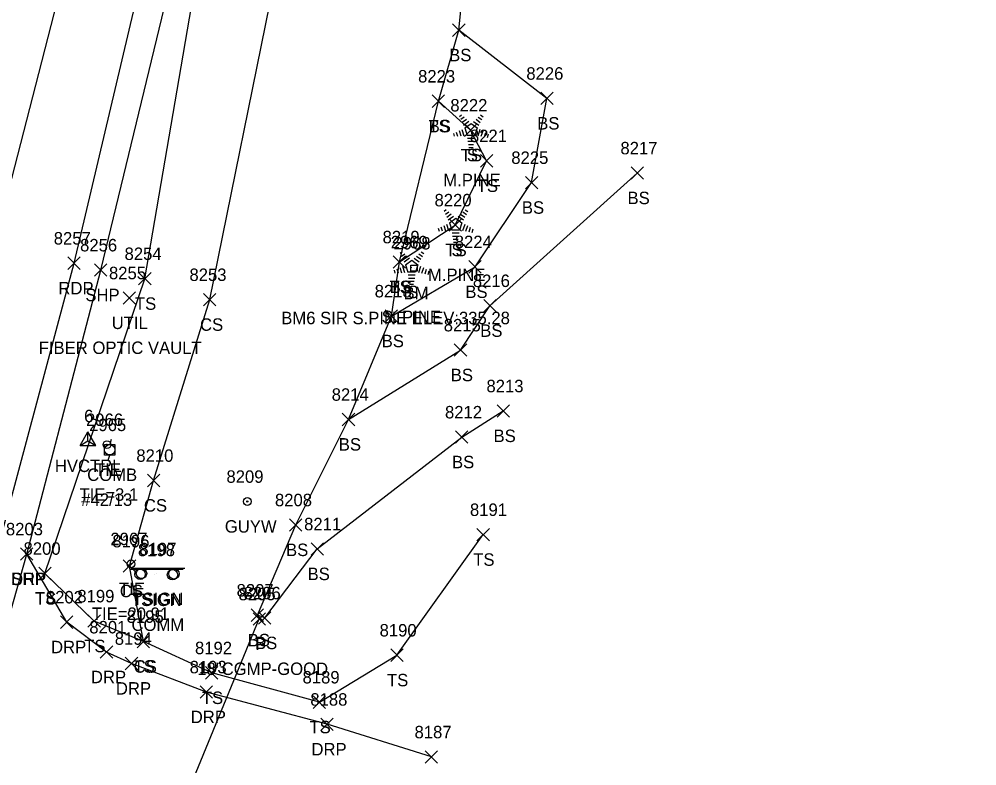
# Model space of a CAD drawing. Extents: x 1462089 to 1464015, y 730534 to 736144.
# Drawn here: x 1463139 to 1463292.8, y 733027.8 to 733147.7 of the extents above; entities that cross this region are included whole.
import ezdxf

# ---------------------------------------------------------------- set-up
doc = ezdxf.new("R2010")
doc.units = 0
for name, color, linetype in [('C_A', 7, 'Continuous'), ('C_C', 7, 'Continuous'), ('C_I', 7, 'Continuous'), ('CBP', 7, 'Continuous'), ('CPBM', 7, 'Continuous'), ('CPSM', 7, 'Continuous'), ('D_A', 7, 'Continuous'), ('D_C', 7, 'Continuous'), ('D_I', 7, 'Continuous'), ('D_TIC', 7, 'Continuous'), ('DCP', 7, 'Continuous'), ('L_A', 7, 'Continuous'), ('L_C', 7, 'Continuous'), ('L_I', 7, 'Continuous'), ('L_TIC', 7, 'Continuous'), ('LELB', 7, 'Continuous'), ('LTC', 7, 'Continuous'), ('P_A', 7, 'Continuous'), ('P_I', 7, 'Continuous'), ('P_TIC', 7, 'Continuous'), ('PET', 7, 'Continuous'), ('PRC', 7, 'Continuous'), ('PSP', 7, 'Continuous'), ('R_A', 7, 'Continuous'), ('R_I', 7, 'Continuous'), ('R_TIC', 7, 'Continuous'), ('RDP', 7, 'Continuous'), ('S_A', 7, 'Continuous'), ('S_C', 7, 'Continuous'), ('S_I', 7, 'Continuous'), ('SSGN', 7, 'Continuous'), ('U_A', 7, 'Continuous'), ('U_C', 7, 'Continuous'), ('U_I', 7, 'Continuous'), ('UDEFAULT', 7, 'Continuous'), ('UP', 7, 'Continuous'), ('UPGW', 7, 'Continuous')]:
    doc.layers.add(name, color=color, linetype=linetype)

msp = doc.modelspace()

# ---------------------------------------------------------------- linework, layer by layer
at = {"layer": 'CBP'}
for centre, radius in [((1463153.14, 733079.39), 0.625), ((1463153.14, 733079.39), 0.0833), ((1463157, 733060.26), 0.625), ((1463157, 733060.26), 0.0833)]:
    msp.add_circle(centre, radius, dxfattribs=at)
at = {"layer": 'CPBM'}
for p, q in [((1463201.95, 733107.22), (1463201.95, 733108.22)), ((1463201.95, 733108.22), (1463202.95, 733108.22)), ((1463202.46, 733107.73), (1463202.46, 733107.73)), ((1463202.46, 733107.73), (1463202.46, 733107.73)), ((1463202.95, 733108.22), (1463202.95, 733107.22)), ((1463202.95, 733107.22), (1463201.95, 733107.22))]:
    msp.add_line(p, q, dxfattribs=at)
at = {"layer": 'CPSM'}
for p, q in [((1463148.84, 733079.28), (1463150.09, 733081.44)), ((1463148.84, 733079.28), (1463150.09, 733080)), ((1463151.34, 733079.28), (1463150.09, 733081.44)), ((1463150.09, 733080), (1463150.09, 733081.44)), ((1463150.09, 733080), (1463150.09, 733080)), ((1463150.09, 733080), (1463151.34, 733079.28)), ((1463148.84, 733079.28), (1463151.34, 733079.28))]:
    msp.add_line(p, q, dxfattribs=at)
at = {"layer": 'D_TIC'}
for points in [[(1463176.61, 733050.42), (1463178.61, 733052.42)], [(1463178.61, 733050.42), (1463176.61, 733052.42)]]:
    msp.add_lwpolyline(points, dxfattribs=at)
at = {"layer": 'DCP'}
msp.add_lwpolyline([(1463158.45, 733004.91), (1463177.61, 733051.42)], dxfattribs=at)
at = {"layer": 'L_TIC'}
for points in [[(1463208.64, 733144.94), (1463210.64, 733146.94)], [(1463210.64, 733144.94), (1463208.64, 733146.94)], [(1463208.64, 733144.94), (1463210.64, 733146.94)], [(1463210.64, 733144.94), (1463208.64, 733146.94)], [(1463205.36, 733133.53), (1463207.36, 733135.53)], [(1463207.36, 733133.53), (1463205.36, 733135.53)], [(1463205.36, 733133.53), (1463207.36, 733135.53)], [(1463207.36, 733133.53), (1463205.36, 733135.53)], [(1463222.79, 733133.98), (1463224.79, 733135.98)], [(1463224.79, 733133.98), (1463222.79, 733135.98)], [(1463210.54, 733128.88), (1463212.54, 733130.88)], [(1463212.54, 733128.88), (1463210.54, 733130.88)], [(1463213.11, 733123.96), (1463215.11, 733125.96)], [(1463215.11, 733123.96), (1463213.11, 733125.96)], [(1463237.29, 733122), (1463239.29, 733124)], [(1463239.29, 733122), (1463237.29, 733124)], [(1463220.33, 733120.46), (1463222.33, 733122.46)], [(1463222.33, 733120.46), (1463220.33, 733122.46)], [(1463208.08, 733113.65), (1463210.08, 733115.65)], [(1463210.08, 733113.65), (1463208.08, 733115.65)], [(1463199.1, 733107.72), (1463201.1, 733109.72)], [(1463201.1, 733107.72), (1463199.1, 733109.72)], [(1463199.1, 733107.72), (1463201.1, 733109.72)], [(1463201.1, 733107.72), (1463199.1, 733109.72)], [(1463211.25, 733106.94), (1463213.25, 733108.94)], [(1463213.25, 733106.94), (1463211.25, 733108.94)], [(1463158.23, 733105.04), (1463160.23, 733107.04)], [(1463160.23, 733105.04), (1463158.23, 733107.04)], [(1463168.65, 733101.67), (1463170.65, 733103.67)], [(1463170.65, 733101.67), (1463168.65, 733103.67)], [(1463213.64, 733100.7), (1463215.64, 733102.7)], [(1463215.64, 733100.7), (1463213.64, 733102.7)], [(1463197.82, 733099.04), (1463199.82, 733101.04)], [(1463199.82, 733099.04), (1463197.82, 733101.04)], [(1463197.82, 733099.04), (1463199.82, 733101.04)], [(1463199.82, 733099.04), (1463197.82, 733101.04)], [(1463208.91, 733093.58), (1463210.91, 733095.58)], [(1463210.91, 733093.58), (1463208.91, 733095.58)], [(1463215.78, 733083.81), (1463217.78, 733085.81)], [(1463217.78, 733083.81), (1463215.78, 733085.81)], [(1463190.93, 733082.44), (1463192.93, 733084.44)], [(1463192.93, 733082.44), (1463190.93, 733084.44)], [(1463190.93, 733082.44), (1463192.93, 733084.44)], [(1463192.93, 733082.44), (1463190.93, 733084.44)], [(1463209.11, 733079.61), (1463211.11, 733081.61)], [(1463211.11, 733079.61), (1463209.11, 733081.61)], [(1463159.64, 733072.64), (1463161.64, 733074.64)], [(1463161.64, 733072.64), (1463159.64, 733074.64)], [(1463182.46, 733065.51), (1463184.46, 733067.51)], [(1463184.46, 733065.51), (1463182.46, 733067.51)], [(1463212.55, 733063.95), (1463214.55, 733065.95)], [(1463214.55, 733063.95), (1463212.55, 733065.95)], [(1463185.92, 733061.65), (1463187.92, 733063.65)], [(1463187.92, 733061.65), (1463185.92, 733063.65)], [(1463155.76, 733058.91), (1463157.76, 733060.91)], [(1463157.76, 733058.91), (1463155.76, 733060.91)], [(1463142.18, 733057.72), (1463144.18, 733059.72)], [(1463144.18, 733057.72), (1463142.18, 733059.72)], [(1463176.3, 733051.02), (1463178.3, 733053.02)], [(1463178.3, 733051.02), (1463176.3, 733053.02)], [(1463177.48, 733050.57), (1463179.48, 733052.57)], [(1463179.48, 733050.57), (1463177.48, 733052.57)], [(1463177.48, 733050.57), (1463179.48, 733052.57)], [(1463179.48, 733050.57), (1463177.48, 733052.57)], [(1463150.09, 733050.08), (1463152.09, 733052.08)], [(1463152.09, 733050.08), (1463150.09, 733052.08)], [(1463158, 733046.79), (1463160, 733048.79)], [(1463160, 733046.79), (1463158, 733048.79)], [(1463158, 733046.79), (1463160, 733048.79)], [(1463160, 733046.79), (1463158, 733048.79)], [(1463198.7, 733044.6), (1463200.7, 733046.6)], [(1463200.7, 733044.6), (1463198.7, 733046.6)], [(1463168.97, 733041.76), (1463170.97, 733043.76)], [(1463170.97, 733041.76), (1463168.97, 733043.76)], [(1463186.25, 733037.06), (1463188.25, 733039.06)], [(1463188.25, 733037.06), (1463186.25, 733039.06)], [(1463186.25, 733037.06), (1463188.25, 733039.06)], [(1463188.25, 733037.06), (1463186.25, 733039.06)]]:
    msp.add_lwpolyline(points, dxfattribs=at)
at = {"layer": 'LELB'}
for points in [[(1463159, 733047.79), (1463156.76, 733059.91), (1463160.64, 733073.64), (1463169.65, 733102.67), (1463179.98, 733153.59), (1463190.26, 733193.84), (1463195.76, 733228.78), (1463210.63, 733278.18), (1463221.02, 733316.85), (1463223.3, 733370.09), (1463228.7, 733397.04), (1463238.14, 733460.73), (1463234.6, 733504.05), (1463240.97, 733543.72), (1463245.95, 733585.02), (1463248.18, 733630.7), (1463252.73, 733683.16), (1463258.26, 733734.47), (1463266.55, 733743.22), (1463277.96, 733752.98), (1463292.82, 733753.9)], [(1463187.25, 733038.06), (1463169.97, 733042.76), (1463159, 733047.79), (1463151.09, 733051.08), (1463143.18, 733058.72), (1463159.23, 733106.04), (1463167.67, 733155.4), (1463177.84, 733197.39), (1463185.25, 733232.7), (1463195.06, 733279.97), (1463202.53, 733320.84), (1463210.95, 733372.16), (1463215.01, 733399.27), (1463224.35, 733462.44)], [(1463178.48, 733051.57), (1463177.3, 733052.02), (1463183.46, 733066.51), (1463191.93, 733083.44), (1463198.82, 733100.04), (1463200.1, 733108.72), (1463206.36, 733134.53), (1463209.64, 733145.94), (1463210.74, 733156.61), (1463211.66, 733163.15), (1463215.16, 733180.11), (1463223.45, 733192.18), (1463224.82, 733209.35), (1463226.57, 733217.11), (1463232.11, 733228.69), (1463236.43, 733241.71), (1463240.64, 733274.12), (1463243.87, 733309.08), (1463241.21, 733364.78), (1463246.58, 733382.72), (1463248.01, 733409.49), (1463248.09, 733457.6)], [(1463198.82, 733100.04), (1463212.25, 733107.94), (1463221.33, 733121.46), (1463223.79, 733134.98), (1463209.64, 733145.94)], [(1463200.1, 733108.72), (1463209.08, 733114.65), (1463214.11, 733124.96), (1463211.54, 733129.88), (1463206.36, 733134.53)], [(1463191.93, 733083.44), (1463209.91, 733094.58), (1463214.64, 733101.7), (1463238.29, 733123)], [(1463178.48, 733051.57), (1463186.92, 733062.65), (1463210.11, 733080.61), (1463216.78, 733084.81)], [(1463187.25, 733038.06), (1463199.7, 733045.6), (1463213.55, 733064.95)]]:
    msp.add_lwpolyline(points, dxfattribs=at)
at = {"layer": 'LTC'}
for p, q in [((1463209.74, 733132.08), (1463210.09, 733132.34)), ((1463213.14, 733132.32), (1463213.56, 733132.02)), ((1463209.95, 733131.62), (1463210.48, 733132)), ((1463210.16, 733131.15), (1463210.86, 733131.66)), ((1463210.37, 733130.69), (1463211.25, 733131.33)), ((1463210.59, 733130.23), (1463211.6, 733130.97)), ((1463211.6, 733130.97), (1463212.6, 733130.24)), ((1463212.02, 733131.28), (1463212.83, 733130.69)), ((1463212.4, 733131.63), (1463213.07, 733131.13)), ((1463212.77, 733131.98), (1463213.32, 733131.58)), ((1463208.77, 733129.36), (1463208.92, 733128.9)), ((1463209.23, 733129.58), (1463209.44, 733128.93)), ((1463209.68, 733129.8), (1463209.95, 733128.96)), ((1463210.14, 733130.01), (1463210.47, 733128.99)), ((1463210.59, 733130.23), (1463210.98, 733129.04)), ((1463212.6, 733130.24), (1463212.21, 733129.04)), ((1463213.04, 733129.97), (1463212.7, 733128.93)), ((1463213.48, 733129.72), (1463213.2, 733128.84)), ((1463213.93, 733129.47), (1463213.69, 733128.74)), ((1463214.37, 733129.22), (1463214.19, 733128.65)), ((1463212.21, 733129.04), (1463210.98, 733129.04)), ((1463212.17, 733128.54), (1463211.03, 733128.54)), ((1463212.09, 733128.04), (1463211.1, 733128.04)), ((1463212, 733127.54), (1463211.17, 733127.54)), ((1463211.92, 733127.04), (1463211.25, 733127.04)), ((1463207.28, 733116.86), (1463207.63, 733117.12)), ((1463210.68, 733117.1), (1463211.09, 733116.8)), ((1463207.49, 733116.4), (1463208.02, 733116.78)), ((1463207.7, 733115.93), (1463208.4, 733116.44)), ((1463207.91, 733115.47), (1463208.78, 733116.1)), ((1463208.13, 733115.01), (1463209.14, 733115.75)), ((1463209.14, 733115.75), (1463210.14, 733115.02)), ((1463209.56, 733116.06), (1463210.37, 733115.47)), ((1463209.93, 733116.41), (1463210.61, 733115.91)), ((1463210.3, 733116.76), (1463210.85, 733116.36)), ((1463206.31, 733114.14), (1463206.46, 733113.67)), ((1463206.76, 733114.36), (1463206.98, 733113.71)), ((1463207.22, 733114.58), (1463207.49, 733113.74)), ((1463207.68, 733114.79), (1463208.01, 733113.77)), ((1463208.13, 733115.01), (1463208.52, 733113.82)), ((1463209.75, 733113.82), (1463208.52, 733113.82)), ((1463210.14, 733115.02), (1463209.75, 733113.82)), ((1463210.58, 733114.75), (1463210.24, 733113.71)), ((1463211.02, 733114.5), (1463210.73, 733113.61)), ((1463211.47, 733114.25), (1463211.23, 733113.52)), ((1463211.91, 733114), (1463211.72, 733113.42)), ((1463209.71, 733113.32), (1463208.56, 733113.32)), ((1463209.63, 733112.82), (1463208.64, 733112.82)), ((1463209.54, 733112.32), (1463208.71, 733112.32)), ((1463209.46, 733111.82), (1463208.78, 733111.82)), ((1463200.21, 733110.12), (1463200.56, 733110.38)), ((1463200.42, 733109.66), (1463200.95, 733110.04)), ((1463200.63, 733109.19), (1463201.33, 733109.7)), ((1463200.84, 733108.73), (1463201.72, 733109.36)), ((1463202.49, 733109.32), (1463203.3, 733108.73)), ((1463202.87, 733109.67), (1463203.54, 733109.17)), ((1463203.24, 733110.01), (1463203.79, 733109.62)), ((1463203.61, 733110.36), (1463204.03, 733110.06)), ((1463200.15, 733107.83), (1463200.42, 733107)), ((1463200.61, 733108.05), (1463200.94, 733107.03)), ((1463201.06, 733108.27), (1463202.07, 733109)), ((1463201.06, 733108.27), (1463201.45, 733107.08)), ((1463202.07, 733109), (1463203.07, 733108.28)), ((1463203.07, 733108.28), (1463202.68, 733107.08)), ((1463203.51, 733108.01), (1463203.17, 733106.97)), ((1463203.95, 733107.76), (1463203.67, 733106.87)), ((1463199.24, 733107.4), (1463199.39, 733106.93)), ((1463199.7, 733107.62), (1463199.91, 733106.97)), ((1463202.68, 733107.08), (1463201.45, 733107.08)), ((1463202.64, 733106.58), (1463201.5, 733106.58)), ((1463204.4, 733107.51), (1463204.16, 733106.78)), ((1463204.84, 733107.26), (1463204.66, 733106.68)), ((1463202.56, 733106.08), (1463201.57, 733106.08)), ((1463202.47, 733105.58), (1463201.64, 733105.58)), ((1463202.39, 733105.08), (1463201.72, 733105.08))]:
    msp.add_line(p, q, dxfattribs=at)
at = {"layer": 'P_TIC'}
for points in [[(1463146.86, 733107.52), (1463148.86, 733109.52)], [(1463148.86, 733107.52), (1463146.86, 733109.52)], [(1463151.14, 733106.42), (1463153.14, 733108.42)], [(1463153.14, 733106.42), (1463151.14, 733108.42)], [(1463139.26, 733060.84), (1463141.26, 733062.84)], [(1463141.26, 733060.84), (1463139.26, 733062.84)]]:
    msp.add_lwpolyline(points, dxfattribs=at)
at = {"layer": 'PET'}
msp.add_lwpolyline([(1463023.48, 732671), (1463036.19, 732713.31), (1463039.97, 732724.95), (1463046.42, 732748.22), (1463045.94, 732761.16), (1463059.87, 732803.81), (1463070.46, 732836.88), (1463084.18, 732884.08), (1463100.27, 732939.23), (1463111.27, 732977.09), (1463121.46, 733012.56), (1463135.84, 733063.71), (1463147.86, 733108.52), (1463159.44, 733157.54), (1463168.48, 733199.6), (1463175.72, 733236.25), (1463184.37, 733283.25), (1463191.27, 733323.49), (1463191.08, 733323.84), (1463204.04, 733400.9), (1463213.28, 733462.86)], dxfattribs=at)
at = {"layer": 'PRC'}
msp.add_lwpolyline([(1463173.56, 733299.02), (1463165.51, 733252.57), (1463157.36, 733210.85), (1463147.48, 733159.84), (1463128.56, 733086.33), (1463116.13, 733039.22), (1463100.45, 732983.58), (1463087.95, 732938.84), (1463073.8, 732896.76), (1463059.6, 732849.78), (1463047.56, 732806.21), (1463032.36, 732758.17), (1463016.83, 732714.7), (1463001.87, 732663.36), (1462991.08, 732629.32), (1462977.35, 732584.7), (1462966.06, 732548.54), (1462956.48, 732518.6), (1462941.54, 732474.04), (1462928.1, 732429.75), (1462916.12, 732396.98)], dxfattribs=at)
at = {"layer": 'PSP'}
msp.add_lwpolyline([(1463046.42, 732748.22), (1463053.17, 732770.64), (1463063.86, 732801.92), (1463074.6, 732835.37), (1463088.19, 732883.02), (1463104.54, 732937.8), (1463115.69, 732976.25), (1463126.02, 733011.46), (1463140.26, 733061.84), (1463152.14, 733107.42), (1463163.97, 733156.32), (1463173.72, 733198.02), (1463181.46, 733234.06), (1463190.45, 733280.83), (1463197.61, 733321.61), (1463206.08, 733372.72), (1463210.25, 733399.69), (1463219.8, 733463.02)], dxfattribs=at)
at = {"layer": 'R_TIC'}
for points in [[(1463139.26, 733060.84), (1463141.26, 733062.84)], [(1463141.26, 733060.84), (1463139.26, 733062.84)], [(1463145.68, 733049.91), (1463147.68, 733051.91)], [(1463147.68, 733049.91), (1463145.68, 733051.91)], [(1463152.08, 733045.1), (1463154.08, 733047.1)], [(1463154.08, 733045.1), (1463152.08, 733047.1)], [(1463156.09, 733043.27), (1463158.09, 733045.27)], [(1463158.09, 733043.27), (1463156.09, 733045.27)], [(1463168.11, 733038.69), (1463170.11, 733040.69)], [(1463170.11, 733038.69), (1463168.11, 733040.69)], [(1463187.49, 733033.5), (1463189.49, 733035.5)], [(1463189.49, 733033.5), (1463187.49, 733035.5)], [(1463204.23, 733028.26), (1463206.23, 733030.26)], [(1463206.23, 733028.26), (1463204.23, 733030.26)]]:
    msp.add_lwpolyline(points, dxfattribs=at)
at = {"layer": 'RDP'}
msp.add_lwpolyline([(1463205.23, 733029.26), (1463188.49, 733034.5), (1463169.11, 733039.69), (1463157.09, 733044.27), (1463153.08, 733046.1), (1463146.68, 733050.91), (1463140.26, 733061.84)], dxfattribs=at)
at = {"layer": 'SSGN'}
for p, q in [((1463156.79, 733059.42), (1463165.39, 733059.42)), ((1463157.03, 733059.56), (1463165.63, 733059.56)), ((1463160.82, 733058.51), (1463160.82, 733058.51)), ((1463161.05, 733058.66), (1463161.05, 733058.66))]:
    msp.add_line(p, q, dxfattribs=at)
for centre in [(1463158.46, 733058.58), (1463158.69, 733058.73), (1463163.67, 733058.51), (1463163.9, 733058.66)]:
    msp.add_circle(centre, 0.833, dxfattribs=at)
at = {"layer": 'UDEFAULT'}
for points in [[(1463155.73, 733101.95), (1463157.73, 733103.95)], [(1463157.73, 733101.95), (1463155.73, 733103.95)]]:
    msp.add_lwpolyline(points, dxfattribs=at)
at = {"layer": 'UP'}
for p, q in [((1463153.83, 733080.23), (1463153.58, 733079.4)), ((1463152.75, 733077.73), (1463152.75, 733079.4)), ((1463152.75, 733079.4), (1463154.42, 733079.4)), ((1463153.58, 733078.57), (1463153.58, 733078.57)), ((1463154.42, 733079.4), (1463154.42, 733077.73)), ((1463154.42, 733077.73), (1463152.75, 733077.73)), ((1463153.33, 733076.9), (1463153.58, 733077.73))]:
    msp.add_line(p, q, dxfattribs=at)
msp.add_circle((1463153.58, 733078.57), 0.833, dxfattribs=at)
at = {"layer": 'UPGW'}
for radius in [0.625, 0.0833]:
    msp.add_circle((1463175.68, 733070.27), radius, dxfattribs=at)

# ---------------------------------------------------------------- texts
at = {"layer": 'C_A'}
for s, p in [('BM', (1463200.77, 733102.73)), ('HVCTRL', (1463144.78, 733075)), ('TIE', (1463151.22, 733074.39)), ('TIE', (1463155.08, 733055.26))]:
    msp.add_text(s, height=2, dxfattribs=at).set_placement(p)
at = {"layer": 'C_C'}
for s, p in [('BM6 SIR S.PINE ELEV:335.28', (1463181.13, 733098.73)), ('TIE=3.1', (1463148.73, 733070.39)), ('TIE=20.91', (1463150.72, 733051.26))]:
    msp.add_text(s, height=2, dxfattribs=at).set_placement(p)
at = {"layer": 'C_I'}
for s, p in [('2968', (1463199.15, 733110.73)), ('6', (1463149.47, 733083)), ('2966', (1463149.78, 733082.39)), ('2967', (1463153.69, 733063.26))]:
    msp.add_text(s, height=2, dxfattribs=at).set_placement(p)
at = {"layer": 'D_A'}
msp.add_text('P', height=2, dxfattribs=at).set_placement((1463176.98, 733046.42))
at = {"layer": 'D_C'}
msp.add_text('18"CGMP-GOOD', height=2, dxfattribs=at).set_placement((1463167.64, 733042.42))
at = {"layer": 'D_I'}
msp.add_text('8205', height=2, dxfattribs=at).set_placement((1463174.27, 733054.42))
at = {"layer": 'L_A'}
for s, p in [('BS', (1463208.09, 733140.94)), ('BS', (1463208.09, 733140.94)), ('TS', (1463204.77, 733129.53)), ('BS', (1463204.8, 733129.53)), ('BS', (1463222.23, 733129.98)), ('TS', (1463209.95, 733124.88)), ('S', (1463210.93, 733124.88)), ('TS', (1463212.52, 733119.96)), ('BS', (1463236.73, 733118)), ('BS', (1463219.77, 733116.46)), ('TS', (1463207.49, 733109.65)), ('S', (1463208.47, 733109.65)), ('TS', (1463198.51, 733103.72)), ('BS', (1463198.54, 733103.72)), ('S', (1463201.4, 733102.91)), ('BS', (1463210.69, 733102.94)), ('TS', (1463157.64, 733101.04)), ('CS', (1463168.09, 733097.67)), ('BS', (1463213.08, 733096.7)), ('BS', (1463197.26, 733095.04)), ('BS', (1463197.26, 733095.04)), ('BS', (1463208.35, 733089.58)), ('BS', (1463215.22, 733079.81)), ('BS', (1463190.37, 733078.44)), ('BS', (1463190.37, 733078.44)), ('BS', (1463208.55, 733075.61)), ('CS', (1463159.08, 733068.64)), ('BS', (1463181.9, 733061.51)), ('TS', (1463211.96, 733059.95)), ('BS', (1463185.36, 733057.65)), ('CS', (1463155.21, 733054.91)), ('TS', (1463141.59, 733053.72)), ('TS', (1463149.5, 733046.08)), ('BS', (1463175.74, 733047.02)), ('BS', (1463176.92, 733046.57)), ('BS', (1463176.92, 733046.57)), ('TS', (1463157.41, 733042.79)), ('CS', (1463157.44, 733042.79)), ('TS', (1463198.11, 733040.6)), ('TS', (1463168.38, 733037.76)), ('TS', (1463185.66, 733033.06)), ('TS', (1463185.66, 733033.06))]:
    msp.add_text(s, height=2, dxfattribs=at).set_placement(p)
at = {"layer": 'L_C'}
for s, p in [('M.PINE', (1463207.15, 733120.88)), ('M.PINE', (1463204.69, 733105.65)), ('S. PINE', (1463197.26, 733098.91))]:
    msp.add_text(s, height=2, dxfattribs=at).set_placement(p)
at = {"layer": 'L_I'}
for s, p in [('8226', (1463220.48, 733137.98)), ('8223', (1463203.1, 733137.53)), ('8223', (1463203.1, 733137.53)), ('8222', (1463208.28, 733132.88)), ('8222', (1463208.28, 733132.88)), ('8221', (1463211.42, 733127.96)), ('8217', (1463235.59, 733126)), ('8225', (1463218.07, 733124.46)), ('8220', (1463205.74, 733117.65)), ('8220', (1463205.74, 733117.65)), ('8219', (1463197.4, 733111.72)), ('8219', (1463197.4, 733111.72)), ('2969', (1463198.7, 733110.91)), ('8224', (1463208.99, 733110.94)), ('8254', (1463155.97, 733109.04)), ('8253', (1463166.39, 733105.67)), ('8216', (1463211.89, 733104.7)), ('8218', (1463196.13, 733103.04)), ('8218', (1463196.13, 733103.04)), ('8215', (1463207.22, 733097.58)), ('8213', (1463214.08, 733087.81)), ('8214', (1463189.23, 733086.44)), ('8214', (1463189.23, 733086.44)), ('8212', (1463207.42, 733083.61)), ('8210', (1463157.86, 733076.64)), ('8208', (1463180.12, 733069.51)), ('8191', (1463211.43, 733067.95)), ('8211', (1463184.8, 733065.65)), ('8196', (1463154.02, 733062.91)), ('8200', (1463139.75, 733061.72)), ('8207', (1463173.96, 733055.02)), ('8199', (1463148.39, 733054.08)), ('8206', (1463175.09, 733054.57)), ('8206', (1463175.09, 733054.57)), ('8195', (1463156.31, 733050.79)), ('8195', (1463156.31, 733050.79)), ('8190', (1463196.92, 733048.6)), ('8192', (1463167.28, 733045.76)), ('8189', (1463184.55, 733041.06)), ('8189', (1463184.55, 733041.06))]:
    msp.add_text(s, height=2, dxfattribs=at).set_placement(p)
at = {"layer": 'LTC'}
for p in [(1463211.49, 733129.98), (1463209.02, 733114.76), (1463201.96, 733108.02)]:
    msp.add_text('.', height=1.04, rotation=270, dxfattribs=at).set_placement(p)
at = {"layer": 'P_A'}
for s, p in [('RDP', (1463145.35, 733103.52)), ('SHP', (1463149.68, 733102.42)), ('SHP', (1463137.79, 733056.84))]:
    msp.add_text(s, height=2, dxfattribs=at).set_placement(p)
at = {"layer": 'P_I'}
for s, p in [('8257', (1463144.6, 733111.52)), ('8256', (1463148.83, 733110.42)), ('8203', (1463136.92, 733064.84))]:
    msp.add_text(s, height=2, dxfattribs=at).set_placement(p)
at = {"layer": 'R_A'}
for p in [(1463137.75, 733056.84), (1463144.17, 733045.91), (1463150.57, 733041.1), (1463154.58, 733039.27), (1463166.6, 733034.69), (1463185.98, 733029.5)]:
    msp.add_text('DRP', height=2, dxfattribs=at).set_placement(p)
at = {"layer": 'R_I'}
for s, p in [('8203', (1463136.92, 733064.84)), ('8202', (1463143.34, 733053.91)), ('8201', (1463150.31, 733049.1)), ('8194', (1463154.4, 733047.27)), ('8193', (1463166.42, 733042.69)), ('8188', (1463185.8, 733037.5)), ('8187', (1463202.53, 733032.26))]:
    msp.add_text(s, height=2, dxfattribs=at).set_placement(p)
at = {"layer": 'S_A'}
for p in [(1463156.99, 733053.49), (1463157.23, 733053.64)]:
    msp.add_text('TSIGN', height=2, dxfattribs=at).set_placement(p)
at = {"layer": 'S_C'}
msp.add_text('COMM', height=2, dxfattribs=at).set_placement((1463157.08, 733049.49))
at = {"layer": 'S_I'}
for s, p in [('8198', (1463158.12, 733061.49)), ('8197', (1463158.35, 733061.64))]:
    msp.add_text(s, height=2, dxfattribs=at).set_placement(p)
at = {"layer": 'U_A'}
for s, p in [('UTIL', (1463153.9, 733097.95)), ('COMB', (1463149.97, 733073.57)), ('GUYW', (1463172.07, 733065.27))]:
    msp.add_text(s, height=2, dxfattribs=at).set_placement(p)
at = {"layer": 'U_C'}
for s, p in [('FIBER OPTIC VAULT', (1463142.19, 733093.95)), ('#42/13', (1463149.02, 733069.57))]:
    msp.add_text(s, height=2, dxfattribs=at).set_placement(p)
at = {"layer": 'U_I'}
for s, p in [('8255', (1463153.47, 733105.95)), ('2965', (1463150.28, 733081.57)), ('8209', (1463172.33, 733073.27))]:
    msp.add_text(s, height=2, dxfattribs=at).set_placement(p)

doc.saveas('drawing.dxf')
